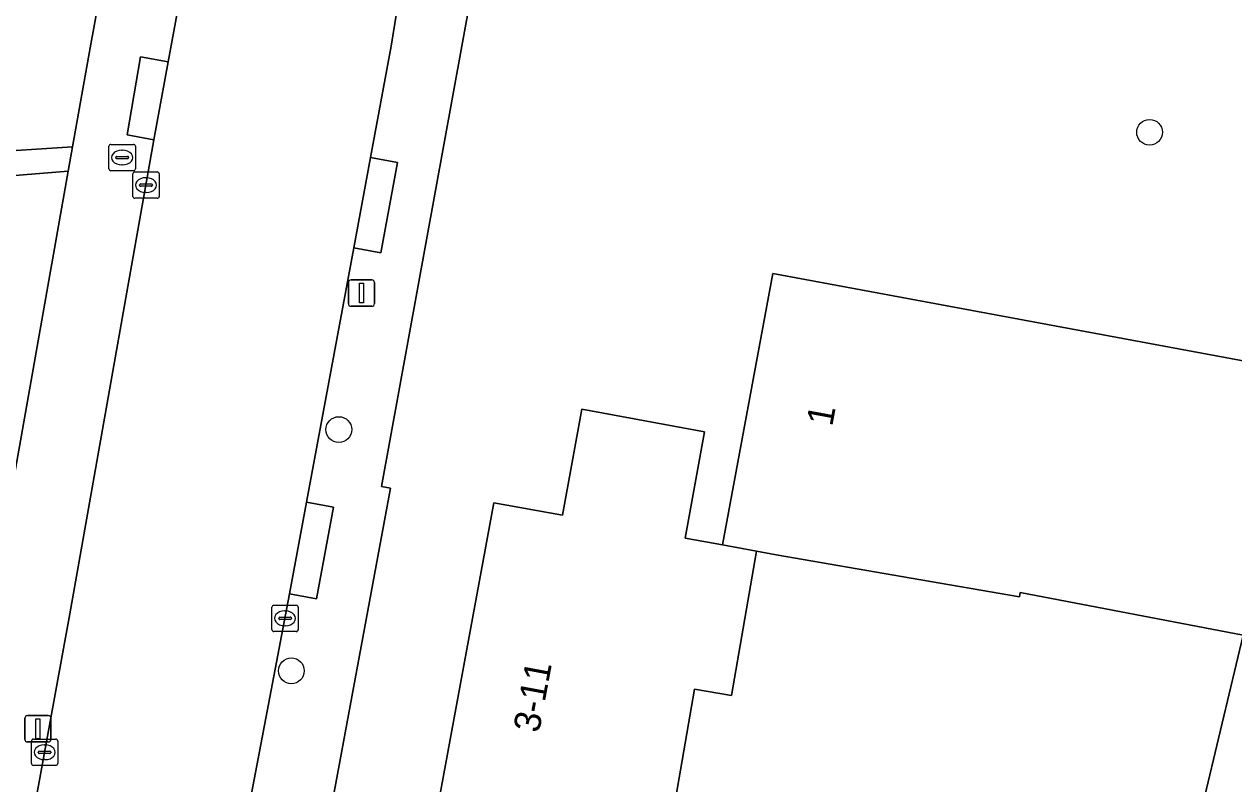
# Model space of a CAD drawing. Extents: x 158086 to 159499, y 382904 to 383981.
# Drawn here: x 158551.81 to 158597.73, y 383194.06 to 383222.88 of the extents above; entities that cross this region are included whole.
import ezdxf

# ---------------------------------------------------------------- set-up
doc = ezdxf.new("R2010")
doc.units = 0
for name, color, linetype in [('IMGEO_Boom', 7, 'Continuous'), ('IMGEO_Brandkraan', 7, 'Continuous'), ('IMGEO_Erf', 7, 'Continuous'), ('IMGEO_Kolk', 7, 'Continuous'), ('IMGEO_Lichtmast', 7, 'Continuous'), ('IMGEO_Pand', 7, 'Continuous'), ('IMGEO_Pand_nummerreeks', 7, 'Continuous'), ('IMGEO_Rijbaan_lokaal_open', 7, 'Continuous'), ('IMGEO_Voetpad_open', 7, 'Continuous')]:
    doc.layers.add(name, color=color, linetype=linetype)

msp = doc.modelspace()

# ---------------------------------------------------------------- linework, layer by layer
at = {"layer": 'IMGEO_Boom'}
for centre in [(158594.528, 383218.778), (158563.751, 383207.496), (158561.948, 383198.343)]:
    msp.add_circle(centre, 0.489, dxfattribs=at)
at = {"layer": 'IMGEO_Brandkraan'}
for p, q in [((158555.099, 383218.321), (158555.951, 383218.321)), ((158555.024, 383217.395), (158555.024, 383218.247)), ((158555.283, 383217.815), (158555.283, 383217.827)), ((158555.326, 383217.864), (158555.724, 383217.864)), ((158555.512, 383218.101), (158555.537, 383218.101)), ((158555.767, 383217.827), (158555.767, 383217.815)), ((158556.025, 383218.247), (158556.025, 383217.395)), ((158555.721, 383217.778), (158555.323, 383217.778)), ((158555.535, 383217.541), (158555.51, 383217.541)), ((158555.951, 383217.321), (158555.099, 383217.321))]:
    msp.add_line(p, q, dxfattribs=at)
for points in [[(158555.099, 383218.321), (158555.951, 383218.321)], [(158555.024, 383217.395), (158555.024, 383218.247)], [(158556.025, 383218.247), (158556.025, 383217.395)], [(158555.951, 383217.321), (158555.099, 383217.321)]]:
    msp.add_lwpolyline(points, dxfattribs=at)
for centre, radius, start, end in [((158555.101, 383218.245), 0.0765, 91.552, 178.448), ((158555.101, 383218.245), 0.0765, 91.552, 178.448), ((158555.949, 383218.245), 0.0765, 1.552, 88.448), ((158555.949, 383218.245), 0.0765, 1.552, 88.448), ((158555.323, 383217.824), 0.0403, 85.8775, 175.7526), ((158555.728, 383217.826), 0.0386, 1.7309, 96.639), ((158555.101, 383217.397), 0.0765, 181.552, 268.448), ((158555.101, 383217.397), 0.0765, 181.552, 268.448), ((158555.32, 383217.814), 0.0366, 178.938, 274.7102), ((158555.724, 383217.821), 0.043, 264.8664, 352.4533), ((158555.949, 383217.397), 0.0765, 271.552, 358.448), ((158555.949, 383217.397), 0.0765, 271.552, 358.448)]:
    msp.add_arc(centre, radius, start, end, dxfattribs=at)
for centre, major_axis, ratio, start_param, end_param in [((158555.511, 383217.821), (-0.387, 0.002), 0.722429, 4.712389, 7.853982), ((158555.536, 383217.821), (-0.39, 0.002), 0.717154, 1.570796, 4.712389)]:
    msp.add_ellipse(centre, major_axis=major_axis, ratio=ratio, start_param=start_param, end_param=end_param, dxfattribs=at)
at = {"layer": 'IMGEO_Erf'}
for points in [[(158573.515, 383250), (158565.366, 383205.337), (158565.715, 383205.279), (158560.261, 383175.849)], [(158547.576, 383225.192), (158546.619, 383217.77), (158553.636, 383218.225), (158554.304, 383221.99), (158557.145, 383237.463)], [(158567.313, 383192.172), (158569.64, 383204.723), (158572.236, 383204.244), (158572.978, 383208.266), (158577.637, 383207.406), (158576.895, 383203.382), (158578.312, 383203.119), (158580.224, 383213.418), (158585.14, 383212.505), (158611.638, 383207.585)], [(158594.621, 383185.228), (158598.078, 383199.698), (158589.617, 383201.31), (158589.588, 383201.156), (158585.477, 383201.862), (158580.351, 383202.742), (158579.6, 383202.881), (158578.661, 383197.411), (158577.248, 383197.653), (158576.03, 383190.554)]]:
    msp.add_lwpolyline(points, dxfattribs=at)
msp.add_lwpolyline([(158549.74, 383196.266), (158553.473, 383217.305), (158541.659, 383216.339), (158549.263, 383214.954), (158548.178, 383208.997), (158547.055, 383202.828), (158545.985, 383196.95), (158543.357, 383197.429), (158542.407, 383192.216), (158541.811, 383192.325), (158541.374, 383189.925), (158541.552, 383189.893), (158540.778, 383185.643), (158543.84, 383185.086), (158542.88, 383179.81), (158546.698, 383179.116), (158548.563, 383189.631), (158549.3, 383193.783)], close=True, dxfattribs=at)
at = {"layer": 'IMGEO_Kolk'}
for p, q in [((158555.929, 383216.348), (158555.929, 383217.2)), ((158556.004, 383217.274), (158556.856, 383217.274)), ((158556.417, 383217.054), (158556.442, 383217.054)), ((158556.93, 383217.2), (158556.93, 383216.348)), ((158556.188, 383216.768), (158556.188, 383216.78)), ((158556.626, 383216.731), (158556.228, 383216.731)), ((158556.231, 383216.817), (158556.629, 383216.817)), ((158556.44, 383216.494), (158556.415, 383216.494)), ((158556.672, 383216.78), (158556.672, 383216.768)), ((158556.856, 383216.274), (158556.004, 383216.274)), ((158561.283, 383200.834), (158562.135, 383200.834)), ((158561.208, 383199.908), (158561.208, 383200.76)), ((158561.51, 383200.377), (158561.908, 383200.377)), ((158561.696, 383200.614), (158561.721, 383200.614)), ((158562.209, 383200.76), (158562.209, 383199.908)), ((158561.467, 383200.328), (158561.467, 383200.34)), ((158561.905, 383200.291), (158561.507, 383200.291)), ((158561.719, 383200.054), (158561.694, 383200.054)), ((158561.951, 383200.34), (158561.951, 383200.328)), ((158562.135, 383199.834), (158561.283, 383199.834)), ((158552.08, 383194.826), (158552.08, 383195.678)), ((158552.155, 383195.752), (158553.007, 383195.752)), ((158552.568, 383195.532), (158552.593, 383195.532)), ((158553.081, 383195.678), (158553.081, 383194.826)), ((158552.339, 383195.246), (158552.339, 383195.258)), ((158552.777, 383195.209), (158552.379, 383195.209)), ((158552.382, 383195.295), (158552.78, 383195.295)), ((158552.591, 383194.972), (158552.566, 383194.972)), ((158552.823, 383195.258), (158552.823, 383195.246)), ((158553.007, 383194.752), (158552.155, 383194.752))]:
    msp.add_line(p, q, dxfattribs=at)
for points in [[(158555.929, 383216.348), (158555.929, 383217.2)], [(158556.004, 383217.274), (158556.856, 383217.274)], [(158556.93, 383217.2), (158556.93, 383216.348)], [(158556.856, 383216.274), (158556.004, 383216.274)], [(158561.283, 383200.834), (158562.135, 383200.834)], [(158561.208, 383199.908), (158561.208, 383200.76)], [(158562.209, 383200.76), (158562.209, 383199.908)], [(158562.135, 383199.834), (158561.283, 383199.834)], [(158552.08, 383194.826), (158552.08, 383195.678)], [(158552.155, 383195.752), (158553.007, 383195.752)], [(158553.081, 383195.678), (158553.081, 383194.826)], [(158553.007, 383194.752), (158552.155, 383194.752)]]:
    msp.add_lwpolyline(points, dxfattribs=at)
for centre, radius, start, end in [((158556.006, 383217.198), 0.0765, 91.552, 178.448), ((158556.006, 383217.198), 0.0765, 91.552, 178.448), ((158556.854, 383217.198), 0.0765, 1.552, 88.448), ((158556.854, 383217.198), 0.0765, 1.552, 88.448), ((158556.228, 383216.777), 0.0403, 85.8775, 175.7526), ((158556.225, 383216.767), 0.0366, 178.938, 274.7102), ((158556.629, 383216.774), 0.043, 264.8664, 352.4533), ((158556.633, 383216.779), 0.0386, 1.7309, 96.639), ((158556.006, 383216.35), 0.0765, 181.552, 268.448), ((158556.006, 383216.35), 0.0765, 181.552, 268.448), ((158556.854, 383216.35), 0.0765, 271.552, 358.448), ((158556.854, 383216.35), 0.0765, 271.552, 358.448), ((158561.285, 383200.758), 0.0765, 91.552, 178.448), ((158561.285, 383200.758), 0.0765, 91.552, 178.448), ((158562.133, 383200.758), 0.0765, 1.552, 88.448), ((158562.133, 383200.758), 0.0765, 1.552, 88.448), ((158561.507, 383200.337), 0.0403, 85.8775, 175.7526), ((158561.912, 383200.339), 0.0386, 1.7309, 96.639), ((158561.285, 383199.91), 0.0765, 181.552, 268.448), ((158561.285, 383199.91), 0.0765, 181.552, 268.448), ((158561.504, 383200.327), 0.0366, 178.938, 274.7102), ((158561.908, 383200.334), 0.043, 264.8664, 352.4533), ((158562.133, 383199.91), 0.0765, 271.552, 358.448), ((158562.133, 383199.91), 0.0765, 271.552, 358.448), ((158552.157, 383195.676), 0.0765, 91.552, 178.448), ((158552.157, 383195.676), 0.0765, 91.552, 178.448), ((158553.005, 383195.676), 0.0765, 1.552, 88.448), ((158553.005, 383195.676), 0.0765, 1.552, 88.448), ((158552.379, 383195.255), 0.0403, 85.8775, 175.7526), ((158552.376, 383195.245), 0.0366, 178.938, 274.7102), ((158552.78, 383195.252), 0.043, 264.8664, 352.4533), ((158552.784, 383195.257), 0.0386, 1.7309, 96.639), ((158552.157, 383194.828), 0.0765, 181.552, 268.448), ((158552.157, 383194.828), 0.0765, 181.552, 268.448), ((158553.005, 383194.828), 0.0765, 271.552, 358.448), ((158553.005, 383194.828), 0.0765, 271.552, 358.448)]:
    msp.add_arc(centre, radius, start, end, dxfattribs=at)
for centre, major_axis, ratio, start_param, end_param in [((158556.416, 383216.774), (-0.387, 0.002), 0.722429, 4.712389, 7.853982), ((158556.441, 383216.774), (-0.39, 0.002), 0.717154, 1.570796, 4.712389), ((158561.695, 383200.334), (-0.387, 0.002), 0.722429, 4.712389, 7.853982), ((158561.72, 383200.334), (-0.39, 0.002), 0.717154, 1.570796, 4.712389), ((158552.567, 383195.252), (-0.387, 0.002), 0.722429, 4.712389, 7.853982), ((158552.592, 383195.252), (-0.39, 0.002), 0.717154, 1.570796, 4.712389)]:
    msp.add_ellipse(centre, major_axis=major_axis, ratio=ratio, start_param=start_param, end_param=end_param, dxfattribs=at)
at = {"layer": 'IMGEO_Lichtmast'}
for p, q in [((158564.114, 383212.276), (158564.114, 383213.076)), ((158564.114, 383213.076), (158564.114, 383212.276)), ((158564.214, 383213.176), (158565.004, 383213.176)), ((158565.004, 383213.176), (158564.214, 383213.176)), ((158565.104, 383213.076), (158565.104, 383212.276)), ((158565.104, 383212.276), (158565.104, 383213.076)), ((158565.004, 383212.176), (158564.214, 383212.176)), ((158564.214, 383212.176), (158565.004, 383212.176)), ((158551.828, 383195.743), (158551.828, 383196.543)), ((158551.828, 383196.543), (158551.828, 383195.743)), ((158551.928, 383196.643), (158552.718, 383196.643)), ((158552.718, 383196.643), (158551.928, 383196.643)), ((158552.818, 383196.543), (158552.818, 383195.743)), ((158552.818, 383195.743), (158552.818, 383196.543)), ((158552.718, 383195.643), (158551.928, 383195.643)), ((158551.928, 383195.643), (158552.718, 383195.643))]:
    msp.add_line(p, q, dxfattribs=at)
for points in [[(158564.534, 383213.051), (158564.684, 383213.051), (158564.684, 383212.301), (158564.534, 383212.301), (158564.534, 383213.051)], [(158552.248, 383196.518), (158552.398, 383196.518), (158552.398, 383195.768), (158552.248, 383195.768), (158552.248, 383196.518)]]:
    msp.add_lwpolyline(points, dxfattribs=at)
for centre, start, end in [((158564.214, 383213.076), 90, 180), ((158564.214, 383213.076), 90, 180), ((158565.004, 383213.076), 0, 90), ((158565.004, 383213.076), 360, 90), ((158564.214, 383212.276), 180, 270), ((158564.214, 383212.276), 180, 270), ((158565.004, 383212.276), 270, 0), ((158565.004, 383212.276), 270, 0), ((158551.928, 383196.543), 90, 180), ((158551.928, 383196.543), 90, 180), ((158552.718, 383196.543), 0, 90), ((158552.718, 383196.543), 360, 90), ((158551.928, 383195.743), 180, 270), ((158551.928, 383195.743), 180, 270), ((158552.718, 383195.743), 270, 0), ((158552.718, 383195.743), 270, 0)]:
    msp.add_arc(centre, 0.1, start, end, dxfattribs=at)
at = {"layer": 'IMGEO_Pand'}
for points in [[(158611.638, 383207.585), (158585.14, 383212.505), (158580.224, 383213.418), (158578.312, 383203.119), (158579.6, 383202.881), (158580.351, 383202.742), (158585.477, 383201.862), (158589.588, 383201.156), (158589.617, 383201.31), (158598.078, 383199.698), (158600.842, 383199.263), (158609.69, 383197.759), (158609.813, 383197.738)], [(158579.6, 383202.881), (158578.312, 383203.119), (158576.895, 383203.382), (158577.637, 383207.406), (158572.978, 383208.266), (158572.236, 383204.244), (158569.64, 383204.723), (158567.313, 383192.172), (158572.23, 383191.259), (158575.573, 383190.639), (158576.03, 383190.554), (158577.248, 383197.653), (158578.661, 383197.411)], [(158597.596, 383171.872), (158594.518, 383172.64), (158597.409, 383184.23), (158598.475, 383188.502), (158599.547, 383192.802), (158600.319, 383195.897), (158609.12, 383194.452), (158609.69, 383197.759), (158600.842, 383199.263), (158598.078, 383199.698), (158594.621, 383185.228), (158593.027, 383178.559), (158589.397, 383164.611), (158595.411, 383163.111), (158596.503, 383167.492)]]:
    msp.add_lwpolyline(points, close=True, dxfattribs=at)
at = {"layer": 'IMGEO_Rijbaan_lokaal_open'}
msp.add_lwpolyline([(158556.908, 383175.192), (158557.957, 383180.662), (158561.882, 383201.268), (158562.527, 383204.741), (158564.32, 383214.398), (158564.956, 383217.826), (158565.739, 383222.043), (158567.556, 383233.332), (158559.7, 383234.689), (158559.687, 383234.543), (158557.269, 383221.447), (158556.732, 383218.49), (158553.538, 383200.506), (158552.215, 383193.232), (158551.52, 383189.415), (158551.464, 383189.107), (158550.099, 383181.832), (158549.132, 383176.584)], close=True, dxfattribs=at)
at = {"layer": 'IMGEO_Voetpad_open'}
for points in [[(158573.515, 383250), (158584.576, 383309.191), (158581.664, 383309.815), (158579.736, 383299.401), (158570.635, 383250), (158570.464, 383249.119), (158567.556, 383233.332), (158565.739, 383222.043), (158564.956, 383217.826), (158565.977, 383217.63), (158565.341, 383214.202), (158564.32, 383214.398), (158562.527, 383204.741), (158563.55, 383204.551), (158562.905, 383201.078), (158561.882, 383201.268), (158557.957, 383180.662), (158556.908, 383175.192), (158556.592, 383173.462), (158563.909, 383172.391), (158564.517, 383174.829), (158560.261, 383175.849), (158565.715, 383205.279), (158565.366, 383205.337)], [(158556.732, 383218.49), (158557.269, 383221.447), (158556.226, 383221.636), (158555.713, 383218.684)], [(158553.636, 383218.225), (158546.619, 383217.77), (158543.634, 383217.576), (158543.616, 383217.434), (158541.135, 383217.358), (158541.142, 383217.415), (158533.437, 383216.915), (158528.788, 383216.613), (158529.093, 383206.14), (158530.309, 383206), (158530.298, 383206.99), (158530.041, 383206.99), (158530.027, 383211.24), (158530.013, 383215.49), (158532.729, 383215.694), (158541.659, 383216.339), (158553.473, 383217.305)], [(158564.956, 383217.826), (158564.32, 383214.398), (158565.341, 383214.202), (158565.977, 383217.63)], [(158561.882, 383201.268), (158562.905, 383201.078), (158563.55, 383204.551), (158562.527, 383204.741)]]:
    msp.add_lwpolyline(points, close=True, dxfattribs=at)
for points in [[(158557.763, 383241.156), (158557.145, 383237.463), (158554.304, 383221.99), (158553.636, 383218.225), (158553.473, 383217.305), (158549.74, 383196.266), (158549.3, 383193.783), (158548.563, 383189.631), (158546.698, 383179.116), (158542.88, 383179.81), (158542.142, 383175.756), (158548.693, 383174.619)], [(158556.732, 383218.49), (158555.713, 383218.684), (158556.226, 383221.636), (158557.269, 383221.447), (158559.687, 383234.543), (158559.7, 383234.689), (158560.07, 383236.756)], [(158548.931, 383175.46), (158549.132, 383176.584), (158550.099, 383181.832), (158551.464, 383189.107), (158551.52, 383189.415), (158550.537, 383189.593), (158551.278, 383193.422), (158552.215, 383193.232), (158553.538, 383200.506), (158556.732, 383218.49)]]:
    msp.add_lwpolyline(points, dxfattribs=at)

# ---------------------------------------------------------------- texts
at = {"layer": 'IMGEO_Pand_nummerreeks'}
for s, rotation, p in [('1', 79.4807, (158582.479, 383207.592)), ('3-11', 79.4979, (158571.351, 383195.962))]:
    msp.add_text(s, height=1, rotation=rotation, dxfattribs=at).set_placement(p)

doc.saveas('drawing.dxf')
